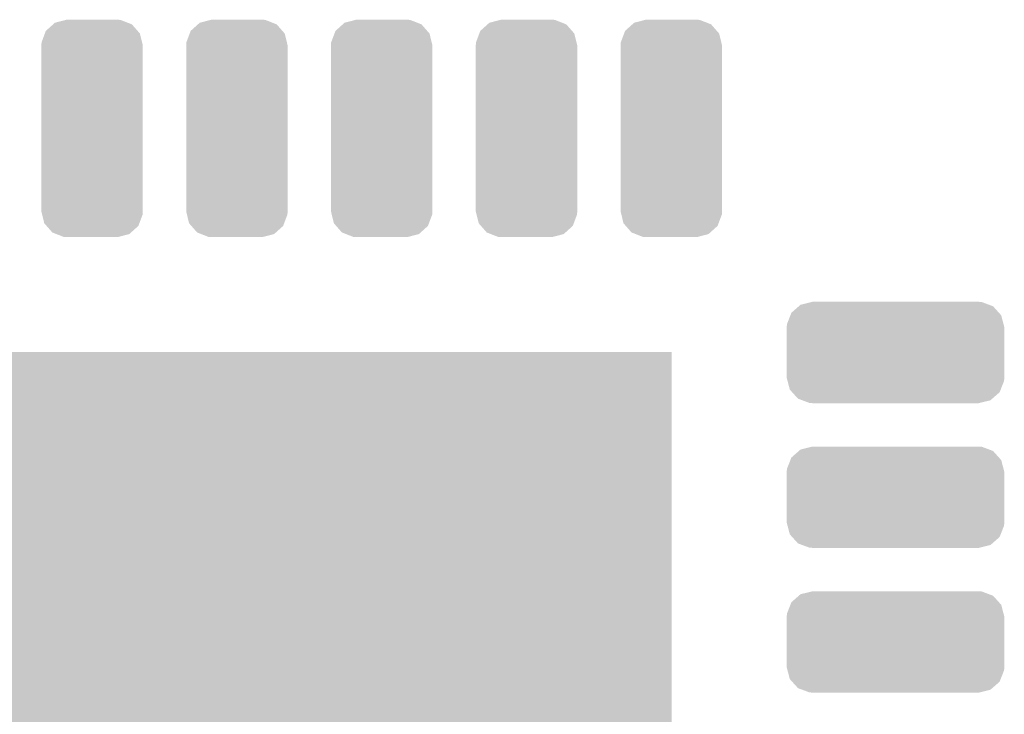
# Model space of a CAD drawing. Extents: x -9 to 122, y -9 to 65.
# Tile 259 of 308: x 84.98 to 88.38, y 46.61 to 49.01. Entities that reach past the tile are written whole.
import ezdxf

# ---------------------------------------------------------------- set-up
doc = ezdxf.new("R2010")
doc.units = 0
doc.layers.get('0').update_dxf_attribs({"linetype": 'CONTINUOUS'})
doc.layers.add('CLICKER_4_FOR_R7FA4M2A_V100_GTS', color=13, linetype='CONTINUOUS')

# ---------------------------------------------------------------- blocks, each defined once
blk = doc.blocks.new('CUSTOM_204')
for points in [[(-0.128476, 0.365314), (-0.090634, 0.37514), (0.123282, 0.365314), (0.098152, 0.37514)], [(-0.090634, 0.37514), (-0.08763, 0.37592), (0.098152, 0.37514), (0.08763, 0.37592)], [(-0.159832, 0.337072), (-0.13463, 0.359772), (0.157318, 0.337072), (0.137454, 0.359772)], [(-0.13463, 0.359772), (-0.128476, 0.365314), (0.137454, 0.359772), (0.123282, 0.365314)], [(-0.174634, 0.297552), (-0.163226, 0.328014), (0.172688, 0.297552), (0.165244, 0.328014)], [(-0.163226, 0.328014), (-0.159832, 0.337072), (0.165244, 0.328014), (0.157318, 0.337072)], [(-0.17526, 0.28702), (-0.174634, 0.297552), (0.17526, 0.28702), (0.172688, 0.297552)], [(-0.17526, -0.28702), (-0.17526, 0.28702), (0.17526, -0.28702), (0.17526, 0.28702)], [(-0.172686, -0.297552), (-0.17526, -0.28702), (0.174634, -0.297552), (0.17526, -0.28702)], [(-0.165244, -0.328014), (-0.172686, -0.297552), (0.163224, -0.328014), (0.174634, -0.297552)], [(-0.157316, -0.337072), (-0.165244, -0.328014), (0.159832, -0.337072), (0.163224, -0.328014)], [(-0.137454, -0.359772), (-0.157316, -0.337072), (0.134628, -0.359772), (0.159832, -0.337072)], [(-0.12328, -0.365314), (-0.137454, -0.359772), (0.128476, -0.365314), (0.134628, -0.359772)], [(-0.098152, -0.37514), (-0.12328, -0.365314), (0.090632, -0.37514), (0.128476, -0.365314)], [(-0.08763, -0.37592), (-0.098152, -0.37514), (0.08763, -0.37592), (0.090632, -0.37514)]]:
    blk.add_solid(points)
blk = doc.blocks.new('CUSTOM_205')
for points in [[(-0.328014, 0.165062), (-0.28883, 0.174634), (0.323114, 0.165062), (0.297558, 0.174634)], [(-0.28883, 0.174634), (-0.28702, 0.175076), (0.297558, 0.174634), (0.290118, 0.175076)], [(-0.28702, 0.175076), (-0.28702, 0.17526), (0.290118, 0.175076), (0.28702, 0.17526)], [(-0.363218, 0.128474), (-0.359774, 0.137276), (0.365318, 0.128474), (0.357392, 0.137276)], [(-0.359774, 0.137276), (-0.333994, 0.159832), (0.357392, 0.137276), (0.337076, 0.159832)], [(-0.333994, 0.159832), (-0.328014, 0.165062), (0.337076, 0.159832), (0.323114, 0.165062)], [(-0.375146, 0.097974), (-0.363218, 0.128474), (0.373236, 0.097974), (0.365318, 0.128474)], [(-0.37592, 0.08763), (-0.375146, 0.097974), (0.37592, 0.08763), (0.373236, 0.097974)], [(-0.37592, 0.08636), (-0.37592, 0.08763), (0.37592, 0.08636), (0.37592, 0.08763)], [(-0.37592, -0.08636), (-0.37592, 0.08636), (0.37592, -0.08636), (0.37592, 0.08636)], [(-0.37592, -0.08763), (-0.37592, -0.08636), (0.37592, -0.08763), (0.37592, -0.08636)], [(-0.373162, -0.09816), (-0.37592, -0.08763), (0.37514, -0.09816), (0.37592, -0.08763)], [(-0.365232, -0.128452), (-0.373162, -0.09816), (0.363292, -0.128452), (0.37514, -0.09816)], [(-0.357084, -0.13746), (-0.365232, -0.128452), (0.35977, -0.13746), (0.363292, -0.128452)], [(-0.336924, -0.15975), (-0.357084, -0.13746), (0.334292, -0.15975), (0.35977, -0.13746)], [(-0.322154, -0.165246), (-0.336924, -0.15975), (0.328012, -0.165246), (0.334292, -0.15975)], [(-0.297376, -0.174468), (-0.322154, -0.165246), (0.290262, -0.174468), (0.328012, -0.165246)], [(-0.28702, -0.175076), (-0.297376, -0.174468), (0.287772, -0.175076), (0.290262, -0.174468)], [(-0.28702, -0.17526), (-0.28702, -0.175076), (0.28702, -0.17526), (0.287772, -0.175076)]]:
    blk.add_solid(points)
blk = doc.blocks.new('SQUARE_206')
blk.add_solid([(1.75133, 1.75133), (1.75133, -1.75133), (-1.75133, 1.75133), (-1.75133, -1.75133)])

msp = doc.modelspace()

# ---------------------------------------------------------------- block references
at = {"layer": 'CLICKER_4_FOR_R7FA4M2A_V100_GTS'}
for name, p in [('CUSTOM_204', (85.2297, 48.63592)), ('CUSTOM_204', (85.73008, 48.63592)), ('CUSTOM_204', (86.23046, 48.63592)), ('CUSTOM_204', (86.73084, 48.63592)), ('CUSTOM_204', (87.23122, 48.63592)), ('CUSTOM_205', (88.00592, 47.86122)), ('SQUARE_206', (85.48116, 46.11116)), ('CUSTOM_205', (88.00592, 47.36084)), ('CUSTOM_205', (88.00592, 46.86046))]:
    msp.add_blockref(name, p, dxfattribs=at)

doc.saveas('drawing.dxf')
